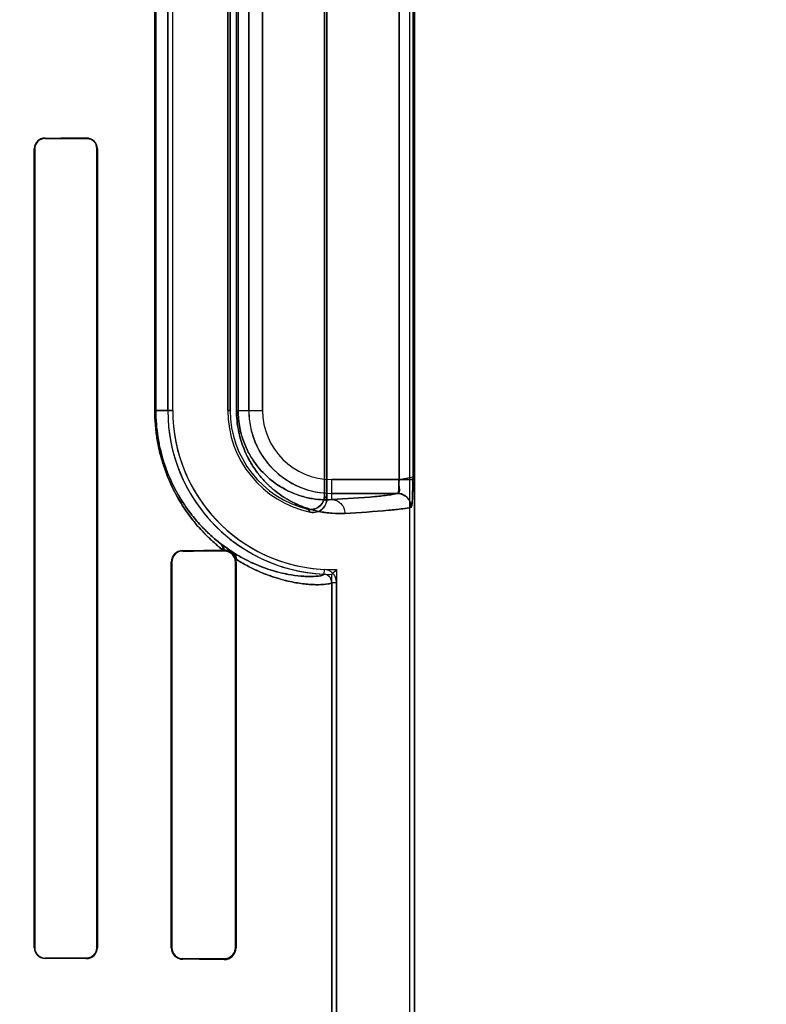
# Model space of a CAD drawing. Header units: millimetres. Extents: x 0 to 297, y 0 to 210.
# Tile 351 of 455: x 240.541 to 240.757, y 158.607 to 158.893. Entities that reach past the tile are written whole.
import ezdxf

# ---------------------------------------------------------------- set-up
doc = ezdxf.new("R2010")
doc.units = ezdxf.units.MM
doc.header["$LTSCALE"] = 16.335
doc.layers.get('0').update_dxf_attribs({"linetype": 'CONTINUOUS'})
for name, color, linetype in [('AXES_REF', 7, 'CONTINUOUS'), ('INTFCLR_1', 7, 'CONTINUOUS'), ('INTFCLR_72935', 7, 'CONTINUOUS')]:
    doc.layers.add(name, color=color, linetype=linetype)

msp = doc.modelspace()

# ---------------------------------------------------------------- linework, layer by layer
at = {"color": 7, "linetype": 'Continuous'}
for radius in [7.756662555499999, 7.756, 7.706331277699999]:
    msp.add_circle((241.4302422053, 154.539298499), radius, dxfattribs=at)
msp.add_arc((241.4302422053, 154.539298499), 7.68, 278.2771290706, 261.7228709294, dxfattribs=at)
at = {"layer": 'AXES_REF', "color": 9, "linetype": 'Continuous'}
msp.add_circle((241.4302422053, 154.539298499), 4.7428614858, dxfattribs=at)
msp.add_arc((241.4302422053, 154.539298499), 7.075609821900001, 94.4118118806, 85.5881881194, dxfattribs=at)
at = {"layer": 'INTFCLR_1', "color": 6, "linetype": 'Continuous'}
for p, q in [((240.6538495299, 159.4753006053), (240.6538495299, 157.3392871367)), ((240.6552601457, 159.4752871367), (240.6552601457, 157.3392871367)), ((240.6291496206, 158.754537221), (240.6291496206, 158.9960370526)), ((240.6298495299, 158.9969146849), (240.6298495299, 158.7536595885)), ((240.5836754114, 158.9712871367), (240.5836754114, 158.7792871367)), ((240.5850860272, 158.7792871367), (240.5850860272, 158.9712871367)), ((240.6010860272, 158.7792871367), (240.6010860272, 158.9712871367)), ((240.6017859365, 158.9712871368), (240.6017859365, 158.7792871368)), ((240.5449057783, 158.8552871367), (240.5449057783, 158.6232871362)), ((240.5450369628, 158.8552871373), (240.5450369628, 158.6232871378)), ((240.5630763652, 158.6232871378), (240.5630763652, 158.8552871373)), ((240.5632214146, 158.6232871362), (240.5632214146, 158.8552871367)), ((240.5997541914, 158.738731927), (240.6000185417, 158.7387341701)), ((240.6034961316, 158.7352871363), (240.6033782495, 158.736180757)), ((240.5846872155, 158.7352871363), (240.5846872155, 158.6232871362)), ((240.5848532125, 158.7352871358), (240.5848532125, 158.6232871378)), ((240.6032933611, 158.6232871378), (240.6032933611, 158.7352871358)), ((240.6034961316, 158.6232871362), (240.6034961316, 158.7352871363)), ((240.6312601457, 158.7293596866), (240.6312601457, 157.7652145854)), ((240.6326707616, 157.765214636), (240.6326707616, 158.7293596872))]:
    msp.add_line(p, q, dxfattribs=at)
at = {"layer": 'INTFCLR_1', "color": 9, "linetype": 'Continuous'}
for p, q in [((240.6508024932, 158.7592179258), (240.6508024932, 158.9913563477)), ((240.6547983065, 158.9913563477), (240.6547983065, 158.7592179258)), ((240.5798990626, 158.7792871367), (240.5798990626, 158.9712871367)), ((240.5801941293, 158.9712871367), (240.5801941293, 158.7792871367)), ((240.6036278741, 158.7792871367), (240.6036278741, 158.9712871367)), ((240.6040953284, 158.9712871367), (240.6040953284, 158.7792871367)), ((240.607191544, 158.9712871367), (240.607191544, 158.7792871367)), ((240.6111909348, 158.7792871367), (240.6111909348, 158.9712871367)), ((240.5480185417, 158.8582806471), (240.5480185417, 158.8584142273)), ((240.5600185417, 158.8584731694), (240.5600185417, 158.8583313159)), ((240.5449057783, 158.8552871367), (240.5450369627, 158.8552871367)), ((240.5630763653, 158.8552871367), (240.5632214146, 158.8552871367)), ((240.5798990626, 158.7792871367), (240.5850860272, 158.7792871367)), ((240.6017859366, 158.7792871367), (240.6010860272, 158.7792871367)), ((240.6036278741, 158.7792871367), (240.6111909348, 158.7792871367)), ((240.6312601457, 158.7534229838), (240.6312601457, 158.7592179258)), ((240.6508024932, 158.7592179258), (240.6312601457, 158.7592179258)), ((240.6312601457, 158.755218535), (240.6503716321, 158.755218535)), ((240.5880185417, 158.7384698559), (240.5880185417, 158.7386414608)), ((240.6000185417, 158.7387341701), (240.6000185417, 158.7385409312)), ((240.5846872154, 158.7352871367), (240.5848532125, 158.7352871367)), ((240.6032933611, 158.7352871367), (240.6034961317, 158.7352871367)), ((240.629043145, 158.7331662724), (240.6289754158, 158.7317572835)), ((240.6312601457, 158.7293598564), (240.6326707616, 158.7293598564)), ((240.5450369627, 158.6232871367), (240.5449057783, 158.6232871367)), ((240.5632214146, 158.6232871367), (240.5630763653, 158.6232871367)), ((240.5848532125, 158.6232871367), (240.5846872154, 158.6232871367)), ((240.6034961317, 158.6232871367), (240.6032933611, 158.6232871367)), ((240.5480185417, 158.6201600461), (240.5480185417, 158.6202936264)), ((240.5600185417, 158.6202429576), (240.5600185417, 158.6201011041)), ((240.5880185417, 158.6199328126), (240.5880185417, 158.6201044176)), ((240.6000185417, 158.6200333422), (240.6000185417, 158.6198401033))]:
    msp.add_line(p, q, dxfattribs=at)
at = {"layer": 'INTFCLR_1', "color": 7, "linetype": 'Continuous'}
for p, q in [((240.6508024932, 158.7592179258), (240.6548000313, 158.7599907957)), ((240.6547983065, 158.7592179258), (240.6508024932, 158.7592179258)), ((240.5993294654, 158.7403767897), (240.6026672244, 158.7380514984))]:
    msp.add_line(p, q, dxfattribs=at)
for points in [[(240.6000185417, 158.7387341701), (240.6001099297, 158.738733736), (240.6001984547, 158.738731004), (240.6002840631, 158.7387261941), (240.6003666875, 158.7387195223), (240.6004463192, 158.738711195), (240.6005230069, 158.7387014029), (240.6005965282, 158.7386903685), (240.6006670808, 158.7386782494), (240.6007353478, 158.7386650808), (240.6008015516, 158.7386509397), (240.6008654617, 158.7386359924), (240.6009270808, 158.7386203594)], [(240.6009975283, 158.7383966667), (240.6009012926, 158.7384247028), (240.6008020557, 158.7384502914), (240.6006998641, 158.7384732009), (240.6005951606, 158.7384931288), (240.6004876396, 158.7385099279), (240.6003762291, 158.7385234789), (240.6002606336, 158.738533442), (240.6001413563, 158.7385393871), (240.6000185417, 158.7385409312)], [(240.6000185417, 158.6200333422), (240.6001412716, 158.6200348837), (240.6002605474, 158.6200408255), (240.6003762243, 158.620050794), (240.6004878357, 158.6200643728), (240.6005956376, 158.6200812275), (240.6007005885, 158.6201012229), (240.6008029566, 158.6201241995), (240.600902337, 158.6201498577), (240.6009986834, 158.620177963)]]:
    msp.add_lwpolyline(points, dxfattribs=at)
at = {"layer": 'INTFCLR_1', "color": 6, "linetype": 'Continuous'}
for centre, radius, start, end in [((240.5480329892, 158.8552870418), 0.0031272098, 90.2647017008, 179.9982623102), ((240.5480305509, 158.855287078), 0.0029935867, 90.22985212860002, 179.9988646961), ((240.5600351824, 158.8552869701), 0.0031862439, 0.0029957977, 90.2992388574), ((240.5600320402, 158.8552870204), 0.0030443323, 0.0022011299, 90.25405261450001), ((240.6312601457, 158.7792871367), 0.04758473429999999, 179.9999999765, 267.2479465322), ((240.6312601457, 158.7792871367), 0.04617411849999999, 180.0000016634, 267.2480109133), ((240.6312601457, 158.7792871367), 0.0301741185, 180.0000025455, 258.1110820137), ((240.6312601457, 158.7792871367), 0.0294742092, 179.9999997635, 256.1647639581), ((240.5880418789, 158.7352868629), 0.0033546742, 90.3985889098, 179.9953304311), ((240.5880360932, 158.7352870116), 0.0031828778, 90.3159487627, 179.9977643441), ((240.6288599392, 158.7293598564), 0.0038108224, 359.9999793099, 87.24365605), ((240.6288599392, 158.7293598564), 0.0024002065, 0, 87.2436536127), ((240.5480330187, 158.623287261), 0.0031272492, 180.0022873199, 269.7347608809), ((240.5480305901, 158.6232872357), 0.0029936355, 180.0018738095, 269.7693999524), ((240.560032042, 158.6232872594), 0.0030443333, 269.7459154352, 359.9977102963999), ((240.560035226, 158.6232872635), 0.0031861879, 269.6999739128, 359.997710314), ((240.5880419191, 158.6232874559), 0.0033547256, 180.0054608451, 269.6007296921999), ((240.588036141, 158.6232873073), 0.0031829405, 180.0030514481, 269.6831957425), ((240.60004837, 158.6232877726), 0.0034477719, 269.5043047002, 359.9894241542)]:
    msp.add_arc(centre, radius, start, end, dxfattribs=at)
at = {"layer": 'INTFCLR_1', "color": 9, "linetype": 'Continuous'}
for centre, radius, start, end in [((240.6312601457, 158.7792871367), 0.0240686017, 179.9999999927, 270.0000000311), ((240.6312601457, 158.7792871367), 0.0200692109, 180.0000002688, 269.9999999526), ((240.6811680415, 158.795303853), 0.0660895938, 218.0856596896, 219.0588532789), ((240.6814216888, 158.8022596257), 0.0770366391, 222.0440527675, 222.9598197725), ((240.6473725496, 158.8029862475), 0.07891819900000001, 232.2612424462, 232.4993335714)]:
    msp.add_arc(centre, radius, start, end, dxfattribs=at)
at = {"layer": 'INTFCLR_1', "color": 6, "linetype": 'Continuous'}
for centre, major_axis, start_param, end_param in [((240.2140185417, 158.8592871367), (0.4172416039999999, 0), -0.642674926, -0.5930216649), ((240.2140185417, 158.8592871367), (0.441241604, 0), -0.7121557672, -0.6694696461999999), ((240.2140185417, 158.7392871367), (0.4172416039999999, 0), -0.4592997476, -0.3911010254), ((240.2140185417, 158.7392871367), (0.441241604, 0), -0.5593349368, -0.5057648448), ((240.2140185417, 158.6192871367), (0.441241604, 0), 0.6694696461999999, 0.7121557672), ((240.2140185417, 158.6192871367), (0.4172416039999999, 0), 0.5930216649, 0.642674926), ((240.2140185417, 158.6192871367), (0.441241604, 0), 0.5057648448, 0.5593349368), ((240.2140185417, 158.6192871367), (0.4172416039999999, 0), 0.3894356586, 0.4592997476)]:
    msp.add_ellipse(centre, major_axis=major_axis, ratio=0.0034906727, start_param=start_param, end_param=end_param, dxfattribs=at)
at = {"layer": 'INTFCLR_1', "color": 9, "linetype": 'Continuous'}
for points, knots in [([(240.5798990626, 158.7792871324), (240.5798990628, 158.7779266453), (240.5800059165, 158.7752331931), (240.5804007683, 158.7719073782), (240.5808597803, 158.7693270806), (240.5813919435, 158.7668737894), (240.5820398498, 158.7645122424), (240.5827912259, 158.7622496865), (240.5835721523, 158.7601402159), (240.5850033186, 158.7567830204), (240.5866835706, 158.7536547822), (240.5882393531, 158.7511995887), (240.5892345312, 158.7497186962), (240.5909558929, 158.747359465), (240.593034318, 158.7449059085), (240.5951613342, 158.7427207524), (240.5971683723, 158.7408277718), (240.5987165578, 158.7395330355), (240.5997541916, 158.7387319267)], [0, 0, 0, 0, 0.0873051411, 0.1727695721, 0.21470071, 0.2554504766, 0.333834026, 0.3716869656, 0.4084177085, 0.4781525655, 0.6057572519, 0.6356500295, 0.6646701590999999, 0.7202381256, 0.8229949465, 0.8706566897, 0.9158769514, 1, 1, 1, 1]), ([(240.5801941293, 158.7792871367), (240.5801941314, 158.777987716), (240.5802957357, 158.7754153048), (240.5806712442, 158.772238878), (240.5811077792, 158.7697744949), (240.5816138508, 158.7674315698), (240.582229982, 158.765176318), (240.5829445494, 158.7630157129), (240.5836871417, 158.7610015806), (240.5850476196, 158.7577970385), (240.5868490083, 158.754429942), (240.5888095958, 158.7514132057), (240.5907070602, 158.7488030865), (240.5926826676, 158.7464626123), (240.5947047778, 158.7443786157), (240.596611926, 158.7425742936), (240.5980835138, 158.7413404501), (240.5990697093, 158.7405769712)], [0, 0, 0, 0, 0.08743937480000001, 0.173026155, 0.215012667, 0.255815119, 0.3342907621, 0.3721744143, 0.4089270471, 0.4787142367, 0.6063083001, 0.6652060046, 0.7207267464, 0.8233730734, 0.8709444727, 0.916075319, 1, 1, 1, 1]), ([(240.6036278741, 158.7792871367), (240.6036278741, 158.7783165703), (240.6037213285, 158.776401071), (240.6041268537, 158.7736227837), (240.6047543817, 158.771024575), (240.6055512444, 158.7686487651), (240.6064715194, 158.766499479), (240.607477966, 158.7645650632), (240.6085455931, 158.762823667), (240.6099826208, 158.7607937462), (240.6118458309, 158.7586105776), (240.6138346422, 158.7567469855), (240.6154205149, 158.7554771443), (240.6169382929, 158.7543788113), (240.6194846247, 158.7527910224), (240.6231082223, 158.7511237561), (240.6267268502, 158.7500966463), (240.6294638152, 158.7496292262), (240.6319923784, 158.7493701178), (240.6338627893, 158.7493565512), (240.6350771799, 158.7494235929)], [0, 0, 0, 0, 0.0600364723, 0.1184052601, 0.1734305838, 0.2251527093, 0.2732309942, 0.3179069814, 0.3599202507, 0.3994803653, 0.4716625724, 0.5370235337, 0.5677436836, 0.5972889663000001, 0.6528695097, 0.7531358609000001, 0.8428550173, 0.8846865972, 0.9247668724, 1, 1, 1, 1]), ([(240.6040953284, 158.7792871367), (240.6040953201, 158.778441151), (240.604176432, 158.776771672), (240.6045282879, 158.7743505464), (240.6050727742, 158.7720868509), (240.6057639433, 158.7700177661), (240.6065621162, 158.7681465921), (240.6074349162, 158.7664630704), (240.6083606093, 158.764948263), (240.609605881, 158.7631843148), (240.6112197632, 158.7612890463), (240.613243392, 158.7593903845), (240.6152627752, 158.7578516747), (240.6178271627, 158.756255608), (240.6209561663, 158.7548240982), (240.6240777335, 158.7539516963), (240.6264356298, 158.7535628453), (240.6286102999, 158.7533544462), (240.6302176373, 158.7533562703), (240.6312601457, 158.7534229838)], [0, 0, 0, 0, 0.0604339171, 0.1191792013, 0.1745255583, 0.2265330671, 0.274833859, 0.3197007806, 0.3618819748, 0.401549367, 0.4738586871, 0.539260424, 0.5994174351, 0.6549168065, 0.7547846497, 0.8440250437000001, 0.8855731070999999, 0.9253749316, 1, 1, 1, 1]), ([(240.6503716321, 158.755218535), (240.6495690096, 158.754999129), (240.6474074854, 158.7546719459), (240.6410457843, 158.7539875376), (240.6354785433, 158.7536579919), (240.6312601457, 158.7534229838)], [0, 0, 0, 0, 0.1299438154, 0.34019479, 1, 1, 1, 1]), ([(240.6312601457, 158.7534229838), (240.6317368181, 158.7534203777), (240.632745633, 158.7532132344), (240.634037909, 158.7523114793), (240.6348830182, 158.7509599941), (240.6350747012, 158.7499213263), (240.6350771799, 158.7494235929)], [0, 0, 0, 0, 0.2347880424, 0.492424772, 0.754838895, 1, 1, 1, 1]), ([(240.6350771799, 158.7494235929), (240.6393341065, 158.7496586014), (240.6449520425, 158.749988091), (240.6513720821, 158.7506725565), (240.6535532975, 158.7509996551), (240.6543635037, 158.7512191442)], [0, 0, 0, 0, 0.6598379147, 0.8700864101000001, 1, 1, 1, 1]), ([(240.6025131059, 158.738147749), (240.6035396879, 158.737489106), (240.605081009, 158.7365834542), (240.6071537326, 158.7355212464), (240.609902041, 158.7342333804), (240.6130008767, 158.7330744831), (240.6163865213, 158.7321603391), (240.6191681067, 158.7315701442), (240.6216815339, 158.7312274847), (240.6239105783, 158.7310932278), (240.6257833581, 158.731064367), (240.6274419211, 158.7311788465), (240.6286075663, 158.7314240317), (240.6289697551, 158.7316477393), (240.6289753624, 158.7317572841)], [0, 0, 0, 0, 0.130770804, 0.1914090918, 0.2496655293, 0.4561549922, 0.5448935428, 0.6255160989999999, 0.7608716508, 0.8165127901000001, 0.864517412, 0.9627468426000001, 0.9882397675, 1, 1, 1, 1]), ([(240.6033782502, 158.7361807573), (240.604457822, 158.7354900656), (240.6060808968, 158.7345375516), (240.6082621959, 158.7334193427), (240.6111572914, 158.7320632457), (240.6144217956, 158.7308408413), (240.6179867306, 158.7298706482), (240.6209193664, 158.7292431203), (240.6235665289, 158.7288732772), (240.6259185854, 158.7287205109), (240.6278901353, 158.7286789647), (240.6296546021, 158.7287880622), (240.6308591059, 158.7290255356), (240.6312601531, 158.729247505), (240.6312601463, 158.7293596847)], [0, 0, 0, 0, 0.130462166, 0.1913210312, 0.2494780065, 0.4558725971, 0.5449672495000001, 0.6254336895, 0.7609998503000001, 0.8167733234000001, 0.8648542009, 0.96310843, 0.9885806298, 1, 1, 1, 1])]:
    msp.add_open_spline(points, degree=3, knots=knots, dxfattribs=at)
at = {"layer": 'INTFCLR_1', "color": 6, "linetype": 'Continuous'}
for points, knots in [([(240.6503716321, 158.755218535), (240.6509168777, 158.7552925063), (240.6505851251, 158.7573900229), (240.6508074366, 158.7584210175), (240.6508024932, 158.7592179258)], [0, 0, 0, 0, 0.4084435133, 1, 1, 1, 1]), ([(240.624211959, 158.7506680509), (240.6248461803, 158.7505118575), (240.6262107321, 158.7505195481), (240.6283685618, 158.7516761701), (240.6291496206, 158.7534734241), (240.6291496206, 158.754537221)], [0, 0, 0, 0, 0.2761837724, 0.5501894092, 1, 1, 1, 1]), ([(240.6298495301, 158.7536595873), (240.6298495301, 158.75301929), (240.6295275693, 158.7517180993), (240.6279420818, 158.7499142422), (240.6260631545, 158.7495456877), (240.6250438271, 158.7497602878)], [0, 0, 0, 0, 0.2757362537, 0.5514164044, 1, 1, 1, 1]), ([(240.6543635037, 158.7512191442), (240.6543626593, 158.7519798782), (240.6539603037, 158.7533191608), (240.6524692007, 158.7548137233), (240.6511311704, 158.7552176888), (240.6503716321, 158.755218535)], [0, 0, 0, 0, 0.3682330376, 0.6323456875, 1, 1, 1, 1])]:
    msp.add_open_spline(points, degree=3, knots=knots, dxfattribs=at)
at = {"layer": 'INTFCLR_1', "color": 7, "linetype": 'Continuous'}
for points, knots in [([(240.6548000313, 158.7599907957), (240.6548023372, 158.7594756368), (240.65479732, 158.7584513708), (240.654785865, 158.7569496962), (240.6547605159, 158.7556322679), (240.6547273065, 158.7545304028), (240.6546874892, 158.7535694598), (240.654632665, 158.752703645), (240.6545692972, 158.7519364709), (240.6544839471, 158.7515180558), (240.6544282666, 158.7512366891), (240.6543635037, 158.7512191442)], [0, 0, 0, 0, 0.1753904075, 0.3487046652, 0.5113042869, 0.6238686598, 0.7243020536, 0.8377938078, 0.9227224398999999, 0.9771563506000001, 1, 1, 1, 1]), ([(240.6543635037, 158.7512191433), (240.6544937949, 158.7516564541), (240.6546547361, 158.752593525), (240.6547117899, 158.7541815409), (240.6547874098, 158.7564030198), (240.6547982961, 158.7581278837), (240.6547983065, 158.759217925)], [0, 0, 0, 0, 0.1687066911, 0.3556066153, 0.5925892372, 1, 1, 1, 1]), ([(240.6035023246, 158.7358058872), (240.603470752, 158.7360509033), (240.6031587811, 158.7368398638), (240.6022583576, 158.7382461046), (240.6008034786, 158.7387408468), (240.6000185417, 158.7387341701)], [0, 0, 0, 0, 0.1522488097, 0.5162359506, 1, 1, 1, 1]), ([(240.6032933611, 158.7352871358), (240.6032931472, 158.7357338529), (240.6030934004, 158.7366762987), (240.6020643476, 158.738078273), (240.6007733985, 158.73853602), (240.6000185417, 158.7385409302)], [0, 0, 0, 0, 0.2647710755, 0.5525838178, 1, 1, 1, 1]), ([(240.6009270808, 158.7386203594), (240.6014745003, 158.7384760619), (240.6025694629, 158.7378752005), (240.6032154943, 158.7367867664), (240.6033782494, 158.7361807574)], [0, 0, 0, 0, 0.474293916, 1, 1, 1, 1]), ([(240.6032933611, 158.7352871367), (240.6032933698, 158.7358403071), (240.6029462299, 158.7372145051), (240.6017628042, 158.7381608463), (240.6009975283, 158.7383966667)], [0, 0, 0, 0, 0.4085584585, 1, 1, 1, 1]), ([(240.6000185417, 158.6200333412), (240.6005250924, 158.6200372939), (240.6016128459, 158.6202798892), (240.6029325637, 158.6214551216), (240.6032957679, 158.6226667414), (240.6032933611, 158.6232871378)], [0, 0, 0, 0, 0.2996436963, 0.6330207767, 1, 1, 1, 1]), ([(240.6009986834, 158.620177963), (240.6014438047, 158.6203153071), (240.6026604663, 158.6209849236), (240.603293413, 158.6224039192), (240.6032933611, 158.6232871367)], [0, 0, 0, 0, 0.3453022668, 1, 1, 1, 1])]:
    msp.add_open_spline(points, degree=3, knots=knots, dxfattribs=at)
at = {"layer": 'INTFCLR_1', "color": 9, "linetype": 'Continuous'}
for points in [[(240.5997541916, 158.7387319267), (240.5998277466, 158.7393837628), (240.599570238, 158.7401529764), (240.5990697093, 158.7405769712)], [(240.6000185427, 158.7387341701), (240.6000407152, 158.7393275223), (240.5997847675, 158.7399956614), (240.5993294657, 158.7403767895)]]:
    msp.add_open_spline(points, degree=3, dxfattribs=at)
at = {"layer": 'INTFCLR_1', "color": 7, "linetype": 'Continuous'}
for points in [[(240.6033782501, 158.736180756), (240.6034375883, 158.7368945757), (240.6030969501, 158.7377327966), (240.6025131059, 158.738147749)], [(240.6026672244, 158.7380514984), (240.6033190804, 158.7375901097), (240.6036533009, 158.7365901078), (240.6035023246, 158.7358058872)]]:
    msp.add_open_spline(points, degree=3, dxfattribs=at)
at = {"layer": 'INTFCLR_72935', "color": 6, "linetype": 'Continuous'}
for p, q in [((240.6538495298, 159.4753140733), (240.6538495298, 157.3392871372)), ((240.6552601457, 157.3392871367), (240.6552601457, 159.4752871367)), ((240.6291496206, 158.9960370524), (240.6291496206, 158.7545372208)), ((240.6298495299, 158.7536595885), (240.6298495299, 158.9969146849)), ((240.5836754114, 158.7792871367), (240.5836754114, 158.9712871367)), ((240.5850860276, 158.7792871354), (240.5850860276, 158.9712871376)), ((240.6010860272, 158.9712871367), (240.6010860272, 158.7792871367)), ((240.6017859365, 158.7792871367), (240.6017859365, 158.9712871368)), ((240.5449057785, 158.6232871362), (240.5449057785, 158.8552871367)), ((240.5450369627, 158.6232871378), (240.5450369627, 158.8552871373)), ((240.5630763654, 158.8552871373), (240.5630763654, 158.6232871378)), ((240.5632214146, 158.8552871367), (240.5632214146, 158.6232871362)), ((240.6000185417, 158.7387341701), (240.5997541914, 158.738731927)), ((240.6034961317, 158.7352871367), (240.6033782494, 158.7361807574)), ((240.5846872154, 158.6232871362), (240.5846872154, 158.7352871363)), ((240.5848532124, 158.6232871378), (240.5848532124, 158.7352871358)), ((240.603293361, 158.7352871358), (240.603293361, 158.6232871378)), ((240.6034961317, 158.7352871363), (240.6034961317, 158.6232871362)), ((240.6326707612, 158.7331345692), (240.6326707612, 157.7614397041)), ((240.6312601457, 157.762871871), (240.6312601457, 158.7317024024))]:
    msp.add_line(p, q, dxfattribs=at)
at = {"layer": 'INTFCLR_72935', "color": 9, "linetype": 'Continuous'}
for p, q in [((240.6508024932, 158.9913563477), (240.6508024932, 158.7592179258)), ((240.6547983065, 158.991356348), (240.6547983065, 158.759217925)), ((240.5798990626, 158.7792871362), (240.5798990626, 158.9712871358)), ((240.5801941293, 158.7792871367), (240.5801941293, 158.9712871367)), ((240.603627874, 158.7792871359), (240.603627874, 158.9712871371)), ((240.6040953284, 158.7792871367), (240.6040953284, 158.9712871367)), ((240.607191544, 158.7792871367), (240.607191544, 158.9712871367)), ((240.6111909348, 158.9712871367), (240.6111909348, 158.7792871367)), ((240.5480185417, 158.8584142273), (240.5480185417, 158.8582806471)), ((240.5600185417, 158.8583313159), (240.5600185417, 158.8584731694)), ((240.5450369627, 158.8552871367), (240.5449057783, 158.8552871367)), ((240.5632214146, 158.8552871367), (240.5630763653, 158.8552871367)), ((240.5850860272, 158.7792871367), (240.5798990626, 158.7792871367)), ((240.6010860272, 158.7792871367), (240.6017859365, 158.7792871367)), ((240.6036278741, 158.7792871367), (240.6111909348, 158.7792871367)), ((240.6312601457, 158.7534229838), (240.6312601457, 158.7592179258)), ((240.6312601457, 158.7592179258), (240.6547983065, 158.7592179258)), ((240.6503716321, 158.755218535), (240.6312601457, 158.755218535)), ((240.5880185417, 158.7386414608), (240.5880185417, 158.7384698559)), ((240.6000185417, 158.7385409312), (240.6000185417, 158.7387341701)), ((240.5848532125, 158.7352871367), (240.5846872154, 158.7352871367)), ((240.6034961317, 158.7352871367), (240.6032933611, 158.7352871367)), ((240.5449057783, 158.6232871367), (240.5450369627, 158.6232871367)), ((240.5630763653, 158.6232871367), (240.5632214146, 158.6232871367)), ((240.5846872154, 158.6232871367), (240.5848532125, 158.6232871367)), ((240.6032933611, 158.6232871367), (240.6034961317, 158.6232871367)), ((240.5480185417, 158.6202936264), (240.5480185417, 158.6201600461)), ((240.5600185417, 158.6201011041), (240.5600185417, 158.6202429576)), ((240.5880185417, 158.6201044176), (240.5880185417, 158.6199328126)), ((240.6000185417, 158.6198401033), (240.6000185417, 158.6200333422))]:
    msp.add_line(p, q, dxfattribs=at)
at = {"layer": 'INTFCLR_72935', "color": 7, "linetype": 'Continuous'}
for p, q in [((240.5993294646, 158.7403767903), (240.6025131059, 158.738147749)), ((240.6026837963, 158.7380396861), (240.5993294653, 158.7403767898))]:
    msp.add_line(p, q, dxfattribs=at)
for points in [[(240.5600185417, 158.8583313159), (240.560127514, 158.8583298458), (240.5602374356, 158.8583244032), (240.5603481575, 158.8583148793), (240.5604603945, 158.858301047), (240.5605730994, 158.858282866), (240.5606835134, 158.8582608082), (240.5607906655, 158.8582352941), (240.5608953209, 158.8582063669), (240.5609973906, 158.8581742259)], [(240.6000185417, 158.7385409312), (240.6001412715, 158.7385393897), (240.6002605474, 158.7385334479), (240.6003762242, 158.7385234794), (240.6004878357, 158.7385099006), (240.6005956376, 158.738493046), (240.6007005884, 158.7384730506), (240.6008029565, 158.738450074), (240.6009023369, 158.7384244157), (240.6009986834, 158.7383963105)], [(240.5609932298, 158.6203986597), (240.5608931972, 158.6203672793), (240.560790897, 158.6203390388), (240.5606864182, 158.620314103), (240.5605799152, 158.6202926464), (240.5604714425, 158.6202748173), (240.5603609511, 158.6202607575), (240.5602485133, 158.6202506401), (240.5601343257, 158.6202446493), (240.5600185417, 158.6202429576)], [(240.6009975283, 158.6201776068), (240.6009012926, 158.6201495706), (240.6008020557, 158.6201239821), (240.6006998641, 158.6201010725), (240.6005951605, 158.6200811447), (240.6004876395, 158.6200643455), (240.600376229, 158.6200507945), (240.6002606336, 158.6200408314), (240.6001413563, 158.6200348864), (240.6000185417, 158.6200333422)]]:
    msp.add_lwpolyline(points, dxfattribs=at)
at = {"layer": 'INTFCLR_72935', "color": 6, "linetype": 'Continuous'}
for centre, radius, start, end in [((240.5480331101, 158.8552869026), 0.0031273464, 90.2669072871, 179.9957124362), ((240.5480305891, 158.8552870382), 0.0029936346, 90.23057785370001, 179.9981033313), ((240.5600352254, 158.8552870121), 0.0031861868, 0.0022404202, 90.30001706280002), ((240.6312601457, 158.7792871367), 0.04758473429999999, 180.0000000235, 270), ((240.6312601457, 158.7792871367), 0.04617411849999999, 180.0000016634, 271.7506536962), ((240.6312601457, 158.7792871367), 0.0301741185, 180.0000025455, 258.1110820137), ((240.6312601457, 158.7792871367), 0.0294742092, 180.0000001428, 256.164763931), ((240.588041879, 158.7352868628), 0.0033546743, 90.3985912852, 179.9953281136), ((240.5880363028, 158.735286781), 0.0031831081, 90.31970082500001, 179.9936131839), ((240.538221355, 158.8247519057), 0.1315842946, 314.9967017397, 315.8720160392), ((240.5480330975, 158.6232873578), 0.0031273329, 180.004059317, 269.7333221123), ((240.5480305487, 158.6232871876), 0.0029935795, 180.0009538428, 269.7701921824), ((240.5600351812, 158.623287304), 0.0031862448, 269.7007826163, 359.9969825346), ((240.5880419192, 158.6232874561), 0.0033547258, 180.0054635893, 269.6007267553), ((240.5880360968, 158.6232872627), 0.003182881, 180.0022491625, 269.6839843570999), ((240.6000484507, 158.6232876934), 0.003447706, 269.5029512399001, 359.9907402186)]:
    msp.add_arc(centre, radius, start, end, dxfattribs=at)
at = {"layer": 'INTFCLR_72935', "color": 9, "linetype": 'Continuous'}
for centre, radius, start, end in [((240.6312601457, 158.7792871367), 0.0240686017, 180.0000000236, 269.9999999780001), ((240.6312601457, 158.7792871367), 0.0200692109, 180.0000002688, 269.9999999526), ((240.6811680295, 158.795303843), 0.0660895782, 218.0856592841, 219.058853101), ((240.6814216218, 158.8022595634), 0.07703654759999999, 222.0440516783, 222.9598197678), ((240.6473724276, 158.8029860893), 0.0789179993, 232.2612423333, 232.4993337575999)]:
    msp.add_arc(centre, radius, start, end, dxfattribs=at)
at = {"layer": 'INTFCLR_72935', "color": 7, "linetype": 'Continuous'}
msp.add_arc((240.6503623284, 158.7512179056), 0.0040009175, 0.0177367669, 89.86675630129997, dxfattribs=at)
at = {"layer": 'INTFCLR_72935', "color": 6, "linetype": 'Continuous'}
for centre, major_axis, start_param, end_param in [((240.2140185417, 158.8592871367), (0.4172416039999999, 0), -0.642674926, -0.5930216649), ((240.2140185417, 158.8592871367), (0.441241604, 0), -0.7121557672, -0.6694696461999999), ((240.2140185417, 158.7392871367), (0.4172416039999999, 0), -0.4592997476, -0.3911010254), ((240.2140185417, 158.7392871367), (0.441241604, 0), -0.5593349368, -0.5057648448), ((240.2140185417, 158.6192871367), (0.441241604, 0), 0.6694696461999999, 0.7121557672), ((240.2140185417, 158.6192871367), (0.4172416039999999, 0), 0.5930216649, 0.642674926), ((240.2140185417, 158.6192871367), (0.441241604, 0), 0.5057648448, 0.5593349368), ((240.2140185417, 158.6192871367), (0.4172416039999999, 0), 0.3894356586, 0.4592997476)]:
    msp.add_ellipse(centre, major_axis=major_axis, ratio=0.0034906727, start_param=start_param, end_param=end_param, dxfattribs=at)
at = {"layer": 'INTFCLR_72935', "color": 7, "linetype": 'Continuous'}
for points, knots in [([(240.5600185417, 158.8583313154), (240.5605912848, 158.8583233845), (240.5616668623, 158.8580258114), (240.5627968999, 158.8568446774), (240.5630789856, 158.8558181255), (240.5630763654, 158.8552871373)], [0, 0, 0, 0, 0.3625788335, 0.6638825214, 1, 1, 1, 1]), ([(240.6508024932, 158.7592179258), (240.6508024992, 158.7589605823), (240.6507973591, 158.7582418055), (240.6507460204, 158.7569556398), (240.650678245, 158.7562019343), (240.650490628, 158.755093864), (240.6503232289, 158.7551931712)], [0, 0, 0, 0, 0.1883112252, 0.5371313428, 0.8575728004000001, 1, 1, 1, 1]), ([(240.6508024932, 158.7592179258), (240.6508025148, 158.7587602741), (240.650636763, 158.7576067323), (240.6512495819, 158.7553381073), (240.6503716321, 158.755218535)], [0, 0, 0, 0, 0.3405889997, 1, 1, 1, 1]), ([(240.6543145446, 158.7511685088), (240.6543909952, 158.7510774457), (240.6545508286, 158.7517694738), (240.6546222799, 158.7526046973), (240.6547347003, 158.7544439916), (240.654772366, 158.7562152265), (240.6547942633, 158.757694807), (240.6547983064, 158.7587032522), (240.6547983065, 158.7592179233)], [0, 0, 0, 0, 0.0440197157, 0.1339656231, 0.45668143, 0.6255919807, 0.8094559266, 1, 1, 1, 1]), ([(240.6547983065, 158.759217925), (240.6547982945, 158.758478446), (240.6547910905, 158.7570563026), (240.654744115, 158.7550631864), (240.654688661, 158.7531268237), (240.6545284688, 158.7518851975), (240.6543635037, 158.7512191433)], [0, 0, 0, 0, 0.2764956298, 0.5316617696, 0.7456751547, 1, 1, 1, 1]), ([(240.6503232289, 158.7551931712), (240.6510844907, 158.7551967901), (240.6524298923, 158.7547946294), (240.6539231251, 158.7532860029), (240.6543181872, 158.7519350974), (240.6543145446, 158.7511685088)], [0, 0, 0, 0, 0.3667335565, 0.63070025, 1, 1, 1, 1]), ([(240.6000185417, 158.7387341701), (240.600516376, 158.7387384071), (240.6020086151, 158.7384426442), (240.6031243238, 158.7371267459), (240.6033782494, 158.7361807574)], [0, 0, 0, 0, 0.3369951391, 1, 1, 1, 1]), ([(240.6000185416, 158.7385409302), (240.6005250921, 158.7385369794), (240.601612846, 158.7382943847), (240.6029325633, 158.7371191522), (240.6032957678, 158.7359075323), (240.603293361, 158.7352871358)], [0, 0, 0, 0, 0.299643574, 0.6330206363, 1, 1, 1, 1]), ([(240.6000185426, 158.7387341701), (240.6002981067, 158.7387695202), (240.6010617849, 158.7387673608), (240.6025377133, 158.7381809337), (240.6032808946, 158.7369566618), (240.6033782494, 158.7361807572)], [0, 0, 0, 0, 0.1835362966, 0.4906733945, 1, 1, 1, 1]), ([(240.6009986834, 158.7383963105), (240.6014438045, 158.7382589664), (240.6026604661, 158.7375893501), (240.603293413, 158.7361703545), (240.6032933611, 158.7352871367)], [0, 0, 0, 0, 0.3453021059, 1, 1, 1, 1]), ([(240.6033782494, 158.7361807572), (240.6033980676, 158.7362836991), (240.6036064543, 158.7364184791), (240.6034987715, 158.7367633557), (240.6033611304, 158.7373418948), (240.6030110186, 158.7378080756), (240.6026837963, 158.7380396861)], [0, 0, 0, 0, 0.1452463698, 0.2725666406, 0.4445527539, 1, 1, 1, 1]), ([(240.5630763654, 158.6232871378), (240.5630765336, 158.6227577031), (240.5628008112, 158.6217396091), (240.5616769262, 158.6205534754), (240.5605992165, 158.6202527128), (240.5600185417, 158.6202429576)], [0, 0, 0, 0, 0.3351506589, 0.6323607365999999, 1, 1, 1, 1]), ([(240.5630763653, 158.6232871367), (240.5630763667, 158.6227363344), (240.5627302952, 158.6214669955), (240.5616534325, 158.620618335), (240.5609932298, 158.6203986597)], [0, 0, 0, 0, 0.4418461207, 1, 1, 1, 1]), ([(240.603293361, 158.6232871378), (240.6032930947, 158.6227310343), (240.6030056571, 158.6216482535), (240.6018115, 158.6203709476), (240.6006460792, 158.6200374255), (240.6000185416, 158.6200333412)], [0, 0, 0, 0, 0.3289557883, 0.6287805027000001, 1, 1, 1, 1]), ([(240.6032933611, 158.6232871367), (240.6032933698, 158.6227339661), (240.6029462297, 158.621359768), (240.601762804, 158.6204134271), (240.6009975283, 158.6201776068)], [0, 0, 0, 0, 0.4085586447, 1, 1, 1, 1])]:
    msp.add_open_spline(points, degree=3, knots=knots, dxfattribs=at)
at = {"layer": 'INTFCLR_72935', "color": 9, "linetype": 'Continuous'}
for points, knots in [([(240.5997541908, 158.7387319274), (240.5992447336, 158.7391252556), (240.5982156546, 158.7399517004), (240.5961291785, 158.7417661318), (240.5934843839, 158.7443749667), (240.5903704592, 158.7480509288), (240.5879027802, 158.7516277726), (240.5860167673, 158.7548957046), (240.5846337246, 158.7576517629), (240.5835799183, 158.7601208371), (240.5827978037, 158.7622309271), (240.5820442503, 158.764497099), (240.5813940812, 158.7668646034), (240.58086041, 158.7693236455), (240.580400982, 158.7719058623), (240.5800059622, 158.775232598), (240.5798990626, 158.7779260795), (240.5798990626, 158.7792871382)], [0, 0, 0, 0, 0.0413024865, 0.0846715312, 0.1774021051, 0.2793807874, 0.3933986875, 0.4557012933, 0.5213991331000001, 0.5911591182, 0.6278486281, 0.6657851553, 0.7443884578, 0.7852403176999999, 0.8272296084, 0.9126586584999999, 1, 1, 1, 1]), ([(240.5990697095, 158.7405769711), (240.5985849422, 158.7409522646), (240.5976067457, 158.7417400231), (240.5956232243, 158.743469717), (240.5931097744, 158.7459571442), (240.5901501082, 158.7494632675), (240.5878045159, 158.7528757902), (240.586011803, 158.7559944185), (240.5846962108, 158.7586262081), (240.5836945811, 158.7609832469), (240.5829506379, 158.762998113), (240.5822342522, 158.7651617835), (240.5816157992, 158.7674229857), (240.5811084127, 158.769771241), (240.5806713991, 158.7722374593), (240.5802958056, 158.7754146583), (240.5801941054, 158.7779871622), (240.5801941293, 158.7792871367)], [0, 0, 0, 0, 0.0412531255, 0.0844882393, 0.1770562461, 0.278887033, 0.3928115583, 0.4551419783, 0.5208337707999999, 0.5906798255, 0.6273504, 0.6653375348, 0.7440231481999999, 0.7849372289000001, 0.8269693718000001, 0.9125242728, 1, 1, 1, 1]), ([(240.6350771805, 158.749423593), (240.6338657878, 158.7493567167), (240.6313288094, 158.7493746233), (240.627377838, 158.7499145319), (240.6231413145, 158.7511115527), (240.6195112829, 158.7527763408), (240.6165353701, 158.7546284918), (240.6146251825, 158.7560826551), (240.6131001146, 158.7574350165), (240.6115126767, 158.759001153), (240.6095523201, 158.76129768), (240.6077894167, 158.7639717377), (240.6064881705, 158.7664637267), (240.6055623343, 158.7686191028), (240.6047602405, 158.77100337), (240.604131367, 158.7735999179), (240.6037225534, 158.7763864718), (240.603627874, 158.7783059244), (240.6036278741, 158.7792871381)], [0, 0, 0, 0, 0.0750536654, 0.156480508, 0.2459796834, 0.3464559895, 0.4023291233, 0.4625807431, 0.4947026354, 0.5283756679, 0.6004715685, 0.6810517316, 0.7259046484, 0.7742538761, 0.8260146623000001, 0.8813433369, 0.9392998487, 1, 1, 1, 1]), ([(240.6312601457, 158.7534229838), (240.6302202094, 158.7533564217), (240.6280395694, 158.7533536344), (240.624638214, 158.7537974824), (240.6209847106, 158.7548136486), (240.6178502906, 158.756242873), (240.6152788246, 158.7578403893), (240.613250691, 158.7593837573), (240.6112230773, 158.7612852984), (240.6092317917, 158.7636234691), (240.6077045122, 158.7659479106), (240.6065765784, 158.7681153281), (240.6057736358, 158.7699915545), (240.6050778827, 158.7720684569), (240.6045321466, 158.7743309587), (240.6041775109, 158.776759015), (240.6040952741, 158.7784318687), (240.6040953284, 158.7792871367)], [0, 0, 0, 0, 0.07444774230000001, 0.1553151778, 0.244333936, 0.3444117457, 0.4002041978, 0.4603600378, 0.5261873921, 0.5984175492, 0.679289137, 0.7242686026, 0.7728488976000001, 0.8249350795, 0.8805719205, 0.9388974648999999, 1, 1, 1, 1]), ([(240.6312601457, 158.7534229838), (240.6354785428, 158.7536579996), (240.641045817, 158.7539875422), (240.6474075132, 158.754671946), (240.6495690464, 158.754999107), (240.6503716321, 158.755218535)], [0, 0, 0, 0, 0.6598051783, 0.8700608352, 1, 1, 1, 1]), ([(240.6312601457, 158.7534229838), (240.6317368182, 158.7534203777), (240.6327456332, 158.7532132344), (240.6340379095, 158.7523114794), (240.6348830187, 158.7509599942), (240.6350747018, 158.7499213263), (240.6350771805, 158.749423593)], [0, 0, 0, 0, 0.2347880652, 0.4924248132, 0.7548389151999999, 1, 1, 1, 1]), ([(240.6543635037, 158.7512191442), (240.6535532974, 158.750999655), (240.651372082, 158.7506725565), (240.6449520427, 158.749988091), (240.6393341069, 158.7496586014), (240.6350771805, 158.749423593)], [0, 0, 0, 0, 0.1299135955, 0.3401620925, 1, 1, 1, 1]), ([(240.6289753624, 158.7317572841), (240.628970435, 158.7316464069), (240.6286004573, 158.7314214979), (240.6274261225, 158.7311763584), (240.6257520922, 158.7310635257), (240.6238689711, 158.7310945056), (240.6216401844, 158.7312323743), (240.6183133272, 158.7316893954), (240.6146573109, 158.7325811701), (240.6113371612, 158.7336975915), (240.6085307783, 158.734844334), (240.6055420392, 158.7363128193), (240.6035382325, 158.7374900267), (240.6025131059, 158.738147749)], [0, 0, 0, 0, 0.0118992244, 0.0377221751, 0.13680157, 0.1849874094, 0.2407511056, 0.3757758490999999, 0.5446377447, 0.6432573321, 0.7511412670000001, 0.8694162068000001, 1, 1, 1, 1]), ([(240.6312601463, 158.7293596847), (240.6312601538, 158.7292460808), (240.6308517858, 158.7290232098), (240.6296370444, 158.7287856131), (240.6278574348, 158.7286780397), (240.6258753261, 158.7287223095), (240.6235234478, 158.7288781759), (240.6200163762, 158.7293715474), (240.6166461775, 158.7302005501), (240.6141427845, 158.7310005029), (240.6122308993, 158.7316763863), (240.6097127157, 158.7327067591), (240.606565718, 158.734252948), (240.6044562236, 158.7354910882), (240.6033782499, 158.7361807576)], [0, 0, 0, 0, 0.0115640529, 0.0373719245, 0.1364427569, 0.1847170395, 0.2405814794, 0.3758494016, 0.5449253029, 0.5929900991, 0.6433576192, 0.7513121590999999, 0.8697342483, 1, 1, 1, 1])]:
    msp.add_open_spline(points, degree=3, knots=knots, dxfattribs=at)
at = {"layer": 'INTFCLR_72935', "color": 6, "linetype": 'Continuous'}
for points, knots in [([(240.6291496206, 158.7545372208), (240.6291496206, 158.7538840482), (240.6288158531, 158.7525609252), (240.6271767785, 158.7507422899), (240.6252448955, 158.7504136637), (240.624211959, 158.7506680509)], [0, 0, 0, 0, 0.2761842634, 0.5501881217, 1, 1, 1, 1]), ([(240.6250438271, 158.7497602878), (240.62567039, 158.7496283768), (240.6270099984, 158.7496753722), (240.6291017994, 158.7508552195), (240.6298495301, 158.7526179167), (240.6298495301, 158.7536595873)], [0, 0, 0, 0, 0.2757365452, 0.5514172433, 1, 1, 1, 1]), ([(240.6312601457, 158.7293596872), (240.6312601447, 158.7298111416), (240.6309224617, 158.7310154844), (240.6297059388, 158.7317221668), (240.6289753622, 158.7317572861)], [0, 0, 0, 0, 0.3816586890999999, 1, 1, 1, 1])]:
    msp.add_open_spline(points, degree=3, knots=knots, dxfattribs=at)
at = {"layer": 'INTFCLR_72935', "color": 9, "linetype": 'Continuous'}
for points in [[(240.5990697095, 158.7405769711), (240.5995702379, 158.7401529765), (240.5998277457, 158.7393837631), (240.5997541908, 158.7387319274)], [(240.5993294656, 158.7403767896), (240.5997847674, 158.7399956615), (240.6000407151, 158.7393275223), (240.6000185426, 158.7387341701)]]:
    msp.add_open_spline(points, degree=3, dxfattribs=at)
at = {"layer": 'INTFCLR_72935', "color": 7, "linetype": 'Continuous'}
msp.add_open_spline([(240.6025131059, 158.738147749), (240.60309695, 158.7377327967), (240.6034375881, 158.7368945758), (240.6033782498, 158.7361807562)], degree=3, dxfattribs=at)

doc.saveas('drawing.dxf')
